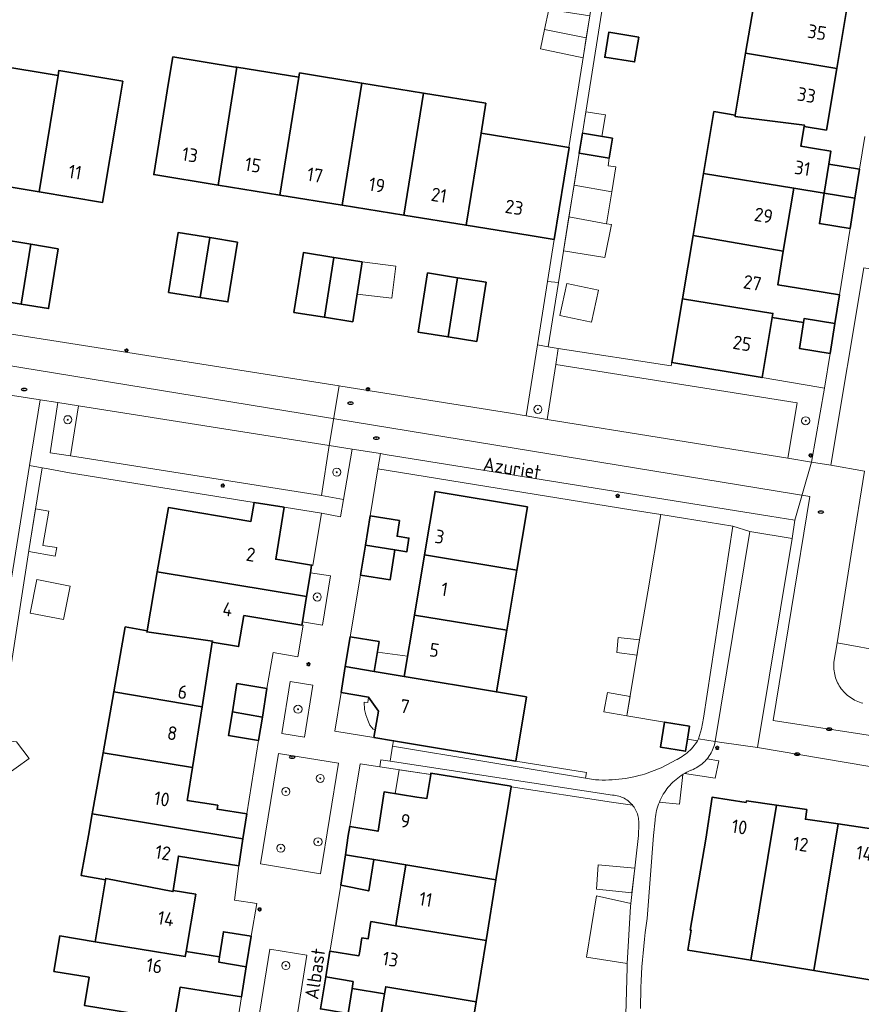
# Model space of a CAD drawing. Header units: metres. Extents: x 152610 to 160096, y 456114 to 462495.
# Tile 601 of 656: x 158539 to 158622, y 460733 to 460830. Entities that reach past the tile are written whole.
import ezdxf
from ezdxf.enums import TextEntityAlignment as Align

# ---------------------------------------------------------------- set-up
doc = ezdxf.new("R2010")
doc.units = ezdxf.units.M
doc.header["$LTSCALE"] = 0.5
doc.layers.get('0').update_dxf_attribs({"linetype": 'CONTINUOUS'})
for name, color, linetype, lineweight in [('B-PV-GR-BEPLANTING_CULTUUR_BOSPLANTSOEN-GV', 251, 'CONTINUOUS', 18), ('B-PV-GR-BEPLANTING_CULTUUR_HEESTERS-GV', 251, 'CONTINUOUS', 18), ('B-PV-GR-BOOM-S', 251, 'CONTINUOUS', 25), ('B-PV-IE-MEUBILAIR-S', 251, 'CONTINUOUS', 25), ('B-PV-KW-KUNSTWERK_DUIKER-G', 251, 'CONTINUOUS', 18), ('B-PV-OG-BEBOUWING-GV', 6, 'CONTINUOUS', 35), ('B-PV-OG-BEBOUWING-T18', 1, 'CONTINUOUS', 18), ('B-PV-OG-BEBOUWING_OVERBOUWING-GV', 251, 'CONTINUOUS', 18), ('B-PV-OG-BEBOUWING_SCHUUR-GV', 251, 'CONTINUOUS', 18), ('B-PV-OG-TOPOGRAFIE-T18', 1, 'CONTINUOUS', 18), ('B-PV-VH-HALFVERHARDING_GRAVEL-GV', 251, 'CONTINUOUS', 18), ('B-PV-VH-OPENVERHARDING_BETONSTRAATSTEEN-GV', 251, 'CONTINUOUS', 18), ('B-PV-VH-OPENVERHARDING_STRAATBAKSTEEN-GV', 251, 'CONTINUOUS', 18), ('B-PV-VH-OPENVERHARDING_TEGEL-GV', 251, 'CONTINUOUS', 18)]:
    doc.layers.add(name, color=color, linetype=linetype, lineweight=lineweight)
doc.styles.add('NLCS-ISO', font='NLCS-ISO.ttf')
doc.styles.add('NLCS-ISO-M750-T18', font='NLCS-ISO.ttf', dxfattribs={"height": 1.35})

# ---------------------------------------------------------------- blocks, each defined once
blk = doc.blocks.new('SIE-MEUBILAIR_PAAL_LICHTMAST-SO')
for points in [[(-0.62, 0), (-1, 0)], [(-0.71, 0.71), (-0.44, 0.44)], [(0, 1), (0, 0.62)], [(0.44, 0.44), (0.71, 0.71)], [(1, 0), (0.62, 0)], [(-0.71, -0.71), (-0.44, -0.44)], [(0, -0.62), (0, -1)], [(0.44, -0.44), (0.71, -0.71)]]:
    blk.add_lwpolyline(points)
blk.add_circle((0, 0), 0.5)
blk = doc.blocks.new('SIE-MEUBILAIR_PUT_RIOOLPUT-SO')
blk.add_ellipse((0, 0), major_axis=(1.25, 0), ratio=0.54)
at = {"style": 'NLCS-ISO'}
blk.add_text('ri', height=0.75, dxfattribs=at).set_placement((-0.04, 0.07), align=Align.MIDDLE_CENTER)
blk = doc.blocks.new('SGR-BOOM_GBKN-SO')
at = {"linetype": 'ByBlock', "lineweight": 18}
h = blk.add_hatch(color=0, dxfattribs=at)
h.dxf.hatch_style = 1
edge = h.paths.add_edge_path()
edge.add_arc((0, 0), 0.25, 0, 360)
at = {"color": 0, "linetype": 'ByBlock', "lineweight": 18}
for radius in [2, 0.25]:
    blk.add_circle((0, 0), radius, dxfattribs=at)
at = {"color": 0, "linetype": 'ByBlock', "lineweight": 18, "style": 'NLCS-ISO'}
blk.add_attdef('SOORT', (2.5, 0), '', height=1.5, dxfattribs=at)

msp = doc.modelspace()

# ---------------------------------------------------------------- linework, layer by layer
at = {"layer": 'B-PV-GR-BEPLANTING_CULTUUR_BOSPLANTSOEN-GV', "flags": 128}
for points in [[(158604.952, 460781.299), (158602.711, 460781.659), (158601.425, 460774.033), (158600.432, 460768.136), (158599.398, 460761.998), (158599.368, 460761.801), (158603.088, 460761.178), (158605.554, 460760.765), (158605.341, 460759.493), (158606.323, 460759.338), (158606.33, 460759.35), (158606.429, 460759.521), (158606.745, 460760.529), (158606.924, 460761.571), (158609.816, 460780.517)], [(158588.407, 460757.336), (158576.354, 460759.348), (158576.264, 460758.805), (158585.358, 460757.287), (158595.3, 460755.653), (158595.378, 460756.2)], [(158576.038, 460757.32), (158575.118, 460757.46), (158575.011, 460756.763), (158580.026, 460755.998), (158580.05, 460756.145), (158587.972, 460754.85), (158587.962, 460754.788), (158597.857, 460753.279), (158599.928, 460752.994), (158599.909, 460753.017), (158599.81, 460753.127), (158599.707, 460753.232), (158599.597, 460753.33), (158599.483, 460753.423), (158599.363, 460753.509), (158599.24, 460753.588), (158599.111, 460753.661), (158598.98, 460753.727), (158598.845, 460753.785), (158598.706, 460753.836), (158598.566, 460753.879), (158598.423, 460753.915), (158598.278, 460753.943), (158598.133, 460753.963), (158597.986, 460753.975), (158597.964, 460753.976)], [(158599.751, 460743.283), (158596.386, 460744.052), (158595.401, 460738.003), (158599.408, 460737.35), (158599.717, 460742.987)]]:
    msp.add_lwpolyline(points, close=True, dxfattribs=at)
at = {"layer": 'B-PV-GR-BEPLANTING_CULTUUR_HEESTERS-GV', "flags": 128}
for points in [[(158603.746, 460796.323), (158592.604, 460798.042), (158592.36, 460796.464), (158616.173, 460792.676), (158615.249, 460787.213), (158617.57, 460786.828), (158618.859, 460794.14), (158618.289, 460794.235), (158612.71, 460795.169), (158603.803, 460796.661)], [(158545.274, 460792.399), (158543.258, 460792.728), (158542.487, 460787.742), (158544.507, 460787.465)], [(158572.287, 460788.118), (158570.004, 460788.469), (158569.254, 460783.556), (158571.435, 460783.157)], [(158570.128, 460775.609), (158568.157, 460775.926), (158567.78, 460773.576), (158567.377, 460771.07), (158569.348, 460770.753)], [(158568.386, 460764.814), (158566.15, 460765.177), (158565.354, 460760.055), (158567.589, 460759.692)], [(158570.913, 460757.117), (158565.025, 460758.09), (158563.249, 460747.196), (158569.138, 460746.224)], [(158567.819, 460738.191), (158564.161, 460738.78), (158561.998, 460725.335), (158565.655, 460724.746)]]:
    msp.add_lwpolyline(points, close=True, dxfattribs=at)
msp.add_lwpolyline([(158625.154, 460768.091), (158620.122, 460768.994), (158619.791, 460767.094), (158619.778, 460766.921), (158619.773, 460766.747), (158619.775, 460766.573), (158619.786, 460766.4), (158619.805, 460766.227), (158619.832, 460766.055), (158619.866, 460765.885), (158619.909, 460765.716), (158619.959, 460765.549), (158620.017, 460765.385), (158620.082, 460765.224), (158620.154, 460765.066), (158620.234, 460764.912), (158620.321, 460764.761), (158620.414, 460764.615), (158620.515, 460764.472), (158620.621, 460764.335), (158620.734, 460764.203), (158620.853, 460764.076), (158620.977, 460763.955), (158621.107, 460763.839), (158621.242, 460763.73), (158621.383, 460763.627), (158621.527, 460763.53), (158621.676, 460763.441), (158621.829, 460763.358), (158621.986, 460763.282), (158622.145, 460763.214), (158622.308, 460763.153), (158622.474, 460763.099), (158622.641, 460763.054)], dxfattribs=at)
at = {"layer": 'B-PV-KW-KUNSTWERK_DUIKER-G', "flags": 128}
for points in [[(158500, 460798.087), (158510.02, 460801.014), (158577.79, 460789.916), (158617.412, 460783.427), (158613.802, 460761.332)], [(158613.802, 460761.332), (158656.656, 460754.746)]]:
    msp.add_lwpolyline(points, dxfattribs=at)
at = {"layer": 'B-PV-OG-BEBOUWING-GV', "flags": 128}
for points in [[(158621.121, 460831.993), (158612.141, 460833.497), (158611.084, 460827.182), (158620.062, 460825.67)], [(158600.543, 460828.755), (158597.585, 460829.253), (158597.191, 460826.785), (158600.132, 460826.315)], [(158620.062, 460825.67), (158611.084, 460827.182), (158610.061, 460821.075), (158610.04, 460820.947), (158616.883, 460820.085), (158616.862, 460819.957), (158619.045, 460819.598)], [(158560.785, 460825.817), (158554.59, 460826.82), (158554.178, 460824.279), (158552.707, 460815.197), (158559.055, 460814.169), (158560.899, 460825.799)], [(158543.273, 460824.974), (158537.1, 460825.998), (158536.701, 460823.541), (158535.237, 460814.527), (158541.417, 460813.499)], [(158549.644, 460824.432), (158543.354, 460825.477), (158543.273, 460824.974), (158541.417, 460813.499), (158547.656, 460812.463), (158549.152, 460821.473)], [(158567.025, 460824.806), (158560.899, 460825.799), (158559.055, 460814.169), (158565.135, 460813.184)], [(158573.217, 460824.229), (158567.093, 460825.226), (158567.025, 460824.806), (158565.135, 460813.184), (158571.296, 460812.186)], [(158579.322, 460823.245), (158573.217, 460824.229), (158571.296, 460812.186), (158577.36, 460811.204)], [(158585.473, 460822.249), (158579.322, 460823.245), (158577.36, 460811.204), (158583.519, 460810.206), (158584.993, 460819.288)], [(158607.949, 460821.416), (158606.928, 460815.318), (158615.842, 460813.867), (158618.833, 460813.38), (158619.273, 460816.215), (158619.488, 460817.497), (158617.884, 460817.766), (158616.533, 460817.992), (158616.862, 460819.957), (158616.883, 460820.085), (158610.04, 460820.947), (158610.061, 460821.075)], [(158591.287, 460818.268), (158584.993, 460819.288), (158583.519, 460810.206), (158589.816, 460809.186), (158592.199, 460808.8), (158593.67, 460817.882), (158593.647, 460817.886)], [(158597.947, 460818.806), (158594.981, 460819.289), (158594.665, 460817.314), (158597.626, 460816.832)], [(158622.323, 460815.727), (158619.273, 460816.215), (158618.833, 460813.38), (158621.867, 460812.886)], [(158615.842, 460813.867), (158606.928, 460815.318), (158605.899, 460809.178), (158614.801, 460807.652)], [(158621.867, 460812.886), (158618.833, 460813.38), (158618.365, 460810.364), (158621.384, 460809.881)], [(158540.581, 460808.328), (158537.355, 460808.849), (158536.401, 460802.945), (158539.627, 460802.424)], [(158558.232, 460808.981), (158555.102, 460809.478), (158554.164, 460803.577), (158557.296, 460803.08)], [(158560.964, 460808.547), (158558.232, 460808.981), (158557.296, 460803.08), (158560.026, 460802.646)], [(158614.801, 460807.652), (158605.899, 460809.178), (158604.858, 460802.958), (158613.772, 460801.508), (158613.704, 460801.103), (158616.805, 460800.607), (158616.866, 460801.005), (158619.88, 460800.515), (158620.336, 460803.353), (158617.304, 460803.838), (158614.244, 460804.327)], [(158543.29, 460807.891), (158540.581, 460808.328), (158539.627, 460802.424), (158542.336, 460801.987)], [(158570.473, 460807.024), (158567.473, 460807.501), (158566.535, 460801.611), (158569.534, 460801.134)], [(158573.275, 460806.578), (158570.473, 460807.024), (158569.534, 460801.134), (158572.337, 460800.688)], [(158582.68, 460805.029), (158579.715, 460805.5), (158578.786, 460799.663), (158581.733, 460799.194)], [(158585.488, 460804.582), (158582.68, 460805.029), (158581.733, 460799.194), (158584.559, 460798.745)], [(158613.772, 460801.508), (158604.858, 460802.958), (158603.803, 460796.661), (158612.71, 460795.169), (158613.704, 460801.103)], [(158619.88, 460800.515), (158616.866, 460801.005), (158616.805, 460800.607), (158616.408, 460798.037), (158619.405, 460797.557)], [(158589.554, 460782.431), (158580.46, 460783.949), (158579.415, 460777.686), (158588.511, 460776.18)], [(158565.558, 460782.388), (158562.597, 460782.863), (158562.295, 460780.987), (158554.159, 460782.352), (158553.056, 460776.01), (158567.78, 460773.576), (158568.157, 460775.926), (158568.276, 460776.668), (158564.734, 460777.245)], [(158576.954, 460781.057), (158574.053, 460781.535), (158573.578, 460778.652), (158576.493, 460778.169), (158577.655, 460777.978), (158577.88, 460779.333), (158576.708, 460779.519)], [(158576.493, 460778.169), (158573.578, 460778.652), (158573.089, 460775.688), (158576.021, 460775.206)], [(158588.511, 460776.18), (158579.415, 460777.686), (158578.419, 460771.72), (158587.52, 460770.246)], [(158567.78, 460773.576), (158553.056, 460776.01), (158552.046, 460770.202), (158552.024, 460770.074), (158558.505, 460769.183), (158558.485, 460769.055), (158561.08, 460768.625), (158561.598, 460771.69), (158567.326, 460770.754), (158567.377, 460771.07)], [(158587.52, 460770.246), (158578.419, 460771.72), (158577.411, 460765.68), (158586.504, 460764.158)], [(158552.046, 460770.202), (158549.903, 460770.574), (158548.77, 460764.173), (158557.478, 460762.693), (158558.485, 460769.055), (158558.505, 460769.183), (158552.024, 460770.074)], [(158574.949, 460769.13), (158572.085, 460769.6), (158571.599, 460766.652), (158574.459, 460766.173)], [(158574.459, 460766.173), (158571.599, 460766.652), (158571.179, 460764.105), (158573.879, 460763.654), (158574.865, 460762.273), (158574.43, 460759.669), (158576.354, 460759.348), (158588.407, 460757.336), (158589.463, 460763.663), (158586.504, 460764.158), (158577.411, 460765.68)], [(158563.869, 460764.506), (158560.906, 460764.977), (158560.462, 460762.186), (158563.42, 460761.683)], [(158557.478, 460762.693), (158548.77, 460764.173), (158547.705, 460758.159), (158556.53, 460756.703)], [(158563.42, 460761.683), (158560.462, 460762.186), (158560.091, 460759.851), (158563.054, 460759.38)], [(158605.554, 460760.765), (158603.088, 460761.178), (158602.676, 460758.712), (158605.141, 460758.3), (158605.341, 460759.493)], [(158556.53, 460756.703), (158547.705, 460758.159), (158546.639, 460752.133), (158561.509, 460749.677), (158561.898, 460752.121), (158558.955, 460752.589), (158559.018, 460752.984), (158556.017, 460753.461), (158556.039, 460753.598)], [(158587.972, 460754.85), (158580.05, 460756.145), (158580.026, 460755.998), (158579.639, 460753.629), (158578.652, 460753.79), (158575.439, 460754.315), (158574.832, 460750.415), (158572.031, 460750.889), (158571.88, 460750), (158571.603, 460748.095), (158574.399, 460747.628), (158577.559, 460747.1), (158586.46, 460745.614), (158587.178, 460750), (158587.559, 460752.334), (158587.962, 460754.788)], [(158611.14, 460753.264), (158607.776, 460753.766), (158607.152, 460749.623), (158605.621, 460740.67), (158605.71, 460740.656), (158605.374, 460738.69), (158611.59, 460737.686), (158614.139, 460752.982), (158611.16, 460753.404)], [(158617.121, 460752.559), (158614.139, 460752.982), (158611.59, 460737.686), (158611.593, 460737.685), (158617.809, 460736.681), (158620.207, 460751.137), (158616.984, 460751.596)], [(158561.509, 460749.677), (158546.639, 460752.133), (158546.261, 460750), (158545.559, 460746.035), (158547.952, 460745.633), (158547.974, 460745.761), (158554.592, 460744.453), (158554.608, 460744.552), (158555.147, 460747.959), (158561.085, 460747.015)], [(158626.39, 460750.92), (158623.595, 460751.322), (158623.501, 460750.668), (158620.207, 460751.137), (158617.809, 460736.681), (158623.925, 460735.67), (158624.257, 460737.671), (158624.251, 460737.672)], [(158574.399, 460747.628), (158571.603, 460748.095), (158571.168, 460745.095), (158573.918, 460744.534)], [(158586.46, 460745.614), (158577.559, 460747.1), (158576.652, 460741.554), (158576.573, 460741.072), (158585.48, 460739.62)], [(158554.592, 460744.453), (158547.974, 460745.761), (158547.952, 460745.633), (158546.922, 460739.508), (158555.82, 460738.042), (158555.906, 460738.553), (158556.858, 460744.194), (158554.608, 460744.552)], [(158572.387, 460735.591), (158572.274, 460734.901), (158575.478, 460734.378), (158575.59, 460735.063), (158584.494, 460733.594), (158585.48, 460739.62), (158576.573, 460741.072), (158574.131, 460741.494), (158573.848, 460739.794), (158573.236, 460739.894), (158572.991, 460738.394), (158572.947, 460738.124), (158570.083, 460738.58), (158569.665, 460736.04)], [(158546.922, 460739.508), (158543.433, 460740.082), (158542.857, 460736.586), (158546.335, 460736.014), (158545.865, 460733.221), (158554.765, 460731.789), (158555.314, 460735.041), (158558.637, 460734.514), (158561.363, 460734.082), (158561.834, 460737.052), (158559.111, 460737.5), (158559.195, 460738.032), (158555.906, 460738.553), (158555.82, 460738.042)], [(158562.311, 460740.059), (158559.585, 460740.491), (158559.195, 460738.032), (158559.111, 460737.5), (158561.834, 460737.052)], [(158572.387, 460735.591), (158569.665, 460736.04), (158569.146, 460732.882), (158571.869, 460732.435), (158572.274, 460734.901)], [(158584.494, 460733.594), (158575.59, 460735.063), (158575.478, 460734.378), (158574.58, 460728.89), (158583.484, 460727.425)]]:
    msp.add_lwpolyline(points, close=True, dxfattribs=at)
at = {"layer": 'B-PV-OG-BEBOUWING_OVERBOUWING-GV', "flags": 128}
for points in [[(158595.357, 460828.68), (158591.255, 460829.531), (158590.853, 460827.596), (158595.046, 460826.715)], [(158597.251, 460821.092), (158595.316, 460821.386), (158594.981, 460819.289), (158596.916, 460818.974)], [(158594.158, 460814.143), (158597.888, 460813.51), (158598.295, 460815.98), (158597.527, 460816.072), (158597.626, 460816.832), (158594.665, 460817.314)], [(158576.58, 460806.174), (158573.275, 460806.578), (158572.772, 460803.419), (158576.193, 460803.001)], [(158542.35, 460782.005), (158541.052, 460782.222), (158540.386, 460778.104), (158540.372, 460778.016), (158542.973, 460777.545), (158543.136, 460778.41), (158541.768, 460778.619)], [(158577.746, 460767.688), (158574.774, 460768.071), (158574.459, 460766.173), (158577.411, 460765.68)], [(158574.865, 460762.273), (158573.879, 460763.654), (158573.821, 460763.101), (158573.461, 460763.153), (158573.5, 460762.439), (158573.623, 460761.912), (158573.818, 460761.385), (158574.024, 460760.894), (158574.362, 460760.488), (158574.563, 460760.463)], [(158535.182, 460756.587), (158536.55, 460754.824), (158540.432, 460757.598), (158539.176, 460759.247), (158537.88, 460759.385), (158535.991, 460758.079)], [(158608.452, 460757.369), (158607.283, 460757.561), (158607.168, 460757.429), (158607.048, 460757.302), (158606.922, 460757.182), (158606.791, 460757.067), (158606.654, 460756.959), (158606.513, 460756.857), (158606.367, 460756.761), (158606.218, 460756.673), (158606.064, 460756.591), (158605.906, 460756.516), (158605.746, 460756.449), (158605.685, 460756.426), (158605.488, 460756.338), (158605.294, 460756.244), (158605.104, 460756.142), (158605.056, 460756.114), (158608.077, 460755.64)], [(158580.026, 460755.998), (158576.924, 460756.471), (158576.528, 460754.137), (158578.652, 460753.79), (158579.639, 460753.629)], [(158604.557, 460753.07), (158604.879, 460756.008), (158604.736, 460755.917), (158604.558, 460755.795), (158604.385, 460755.666), (158604.217, 460755.53), (158604.054, 460755.389), (158603.897, 460755.242), (158603.745, 460755.089), (158603.599, 460754.93), (158603.459, 460754.766), (158603.324, 460754.597), (158603.197, 460754.424), (158603.076, 460754.245), (158602.961, 460754.062), (158602.854, 460753.875), (158602.753, 460753.685), (158602.659, 460753.49), (158602.573, 460753.292), (158602.567, 460753.278)]]:
    msp.add_lwpolyline(points, close=True, dxfattribs=at)
at = {"layer": 'B-PV-OG-BEBOUWING_SCHUUR-GV', "flags": 128}
for points in [[(158591.255, 460829.531), (158595.357, 460828.68), (158595.702, 460830.857), (158591.665, 460831.506)], [(158593.662, 460811.035), (158597.364, 460810.336), (158597.888, 460813.51), (158594.158, 460814.143)], [(158597.364, 460810.336), (158593.662, 460811.035), (158593.125, 460807.676), (158597.189, 460807.024), (158597.844, 460810.267)], [(158596.564, 460803.786), (158593.441, 460804.466), (158592.755, 460801.314), (158595.878, 460800.634)], [(158544.449, 460774.608), (158541.17, 460775.256), (158540.515, 460771.941), (158543.794, 460771.293)], [(158600.63, 460769.31), (158598.527, 460769.545), (158598.379, 460768.044), (158600.371, 460767.773), (158600.432, 460768.136)], [(158599.688, 460763.721), (158597.451, 460764.116), (158597.088, 460762.183), (158599.368, 460761.801), (158599.398, 460761.998)], [(158600.151, 460746.78), (158596.544, 460747.092), (158596.364, 460744.691), (158599.872, 460744.34)]]:
    msp.add_lwpolyline(points, close=True, dxfattribs=at)
at = {"layer": 'B-PV-VH-HALFVERHARDING_GRAVEL-GV', "flags": 128}
for points in [[(158538.236, 460764.251), (158540.386, 460778.104), (158541.707, 460786.275), (158540.468, 460786.505), (158536.904, 460764.457)], [(158600.727, 460732.93), (158600.728, 460733.614), (158600.738, 460734.298), (158600.755, 460734.981), (158600.781, 460735.665), (158600.815, 460736.348), (158600.856, 460737.031), (158600.906, 460737.713), (158600.963, 460738.394), (158601.029, 460739.075), (158601.102, 460739.755), (158601.183, 460740.434), (158601.273, 460741.112), (158601.37, 460741.789), (158602.007, 460750), (158602.147, 460751.497), (158602.158, 460751.624), (158602.182, 460751.838), (158602.215, 460752.052), (158602.255, 460752.263), (158602.304, 460752.474), (158602.36, 460752.682), (158602.423, 460752.888), (158602.495, 460753.092), (158602.573, 460753.292), (158602.659, 460753.49), (158602.753, 460753.685), (158602.854, 460753.875), (158602.961, 460754.062), (158603.076, 460754.245), (158603.197, 460754.424), (158603.324, 460754.597), (158603.459, 460754.766), (158603.599, 460754.93), (158603.745, 460755.089), (158603.897, 460755.242), (158604.054, 460755.389), (158604.217, 460755.53), (158604.385, 460755.666), (158604.558, 460755.795), (158604.736, 460755.917), (158604.918, 460756.033), (158605.104, 460756.142), (158605.294, 460756.244), (158605.488, 460756.338), (158605.685, 460756.426), (158605.746, 460756.449), (158605.906, 460756.516), (158606.064, 460756.591), (158606.218, 460756.673), (158606.367, 460756.761), (158606.513, 460756.857), (158606.654, 460756.959), (158606.791, 460757.067), (158606.922, 460757.182), (158607.048, 460757.302), (158607.168, 460757.429), (158607.282, 460757.56), (158607.39, 460757.697), (158607.492, 460757.838), (158607.587, 460757.984), (158607.675, 460758.134), (158607.756, 460758.288), (158607.831, 460758.446), (158607.897, 460758.607), (158607.957, 460758.771), (158608.009, 460758.937), (158608.053, 460759.106), (158608.089, 460759.276), (158606.429, 460759.521), (158606.33, 460759.35), (158606.323, 460759.338), (158606.224, 460759.183), (158606.111, 460759.02), (158605.992, 460758.862), (158605.867, 460758.708), (158605.735, 460758.56), (158605.598, 460758.418), (158605.455, 460758.281), (158605.307, 460758.15), (158605.153, 460758.025), (158604.995, 460757.907), (158604.831, 460757.795), (158604.664, 460757.689), (158604.492, 460757.591), (158604.317, 460757.499), (158604.292, 460757.487), (158602.743, 460756.67), (158601.102, 460756.057), (158600.869, 460755.989), (158600.548, 460755.902), (158600.226, 460755.823), (158599.902, 460755.752), (158599.576, 460755.689), (158599.249, 460755.633), (158598.921, 460755.586), (158598.592, 460755.546), (158598.262, 460755.515), (158597.931, 460755.491), (158597.599, 460755.475), (158597.268, 460755.468), (158596.936, 460755.468), (158596.604, 460755.477), (158596.273, 460755.493), (158595.3, 460755.653), (158585.358, 460757.287), (158576.264, 460758.805), (158576.038, 460757.32), (158597.964, 460753.976), (158597.986, 460753.975), (158598.133, 460753.963), (158598.278, 460753.943), (158598.423, 460753.915), (158598.566, 460753.879), (158598.706, 460753.836), (158598.845, 460753.785), (158598.98, 460753.727), (158599.111, 460753.661), (158599.24, 460753.588), (158599.363, 460753.509), (158599.483, 460753.423), (158599.597, 460753.33), (158599.707, 460753.232), (158599.81, 460753.127), (158599.909, 460753.017), (158599.928, 460752.994), (158600, 460752.902), (158600.086, 460752.782), (158600.165, 460752.658), (158600.237, 460752.53), (158600.302, 460752.398), (158600.359, 460752.262), (158600.409, 460752.124), (158600.452, 460751.983), (158600.487, 460751.84), (158600.514, 460751.695), (158600.533, 460751.549), (158600.545, 460751.402), (158600.548, 460751.255), (158600.543, 460751.108), (158600.52, 460750), (158599.751, 460743.283), (158599.717, 460742.987), (158599.408, 460737.35), (158599.387, 460736.961), (158599.241, 460731.162)]]:
    msp.add_lwpolyline(points, dxfattribs=at)
at = {"layer": 'B-PV-VH-OPENVERHARDING_BETONSTRAATSTEEN-GV', "flags": 128}
for points in [[(158622.845, 460818.974), (158622.323, 460815.727), (158621.867, 460812.886), (158621.384, 460809.881), (158620.336, 460803.353), (158619.88, 460800.515), (158619.405, 460797.557), (158618.859, 460794.14), (158617.57, 460786.828), (158619.488, 460786.529), (158622.732, 460805.991)], [(158569.146, 460732.882), (158569.665, 460736.04), (158570.083, 460738.58), (158570.129, 460738.862), (158571.168, 460745.095), (158571.603, 460748.095), (158571.88, 460750), (158572.031, 460750.889), (158573.081, 460757.056), (158575.011, 460756.763), (158575.118, 460757.46), (158576.038, 460757.32), (158576.264, 460758.805), (158576.354, 460759.348), (158574.43, 460759.669), (158570.552, 460760.304), (158571.179, 460764.105), (158571.599, 460766.652), (158572.085, 460769.6), (158573.089, 460775.688), (158573.578, 460778.652), (158574.053, 460781.535), (158574.821, 460786.185), (158575.058, 460787.673), (158572.287, 460788.118), (158571.435, 460783.157), (158571.141, 460781.43), (158569.238, 460781.8), (158568.398, 460776.648), (158568.276, 460776.668), (158568.157, 460775.926), (158570.128, 460775.609), (158569.348, 460770.753), (158567.377, 460771.07), (158567.326, 460770.754), (158567.438, 460770.736), (158566.931, 460767.619), (158564.472, 460768.053), (158563.869, 460764.506), (158563.42, 460761.683), (158563.054, 460759.38), (158561.898, 460752.121), (158561.509, 460749.677), (158561.085, 460747.015), (158560.658, 460743.63), (158562.858, 460743.272), (158562.311, 460740.059), (158561.834, 460737.052), (158561.363, 460734.082), (158560.405, 460728.065)]]:
    msp.add_lwpolyline(points, dxfattribs=at)
for points in [[(158627.652, 460805.232), (158622.732, 460805.991), (158619.488, 460786.529), (158622.796, 460785.936), (158621.601, 460778.362), (158620.122, 460768.994), (158625.154, 460768.091), (158625.67, 460771.281), (158626.163, 460774.298), (158626.643, 460777.237), (158626.713, 460777.65), (158627.722, 460783.601), (158628.203, 460786.549), (158628.664, 460789.372), (158629.704, 460795.727), (158630.212, 460798.84), (158630.663, 460801.602), (158631.131, 460804.695)], [(158565.354, 460760.055), (158566.15, 460765.177), (158568.386, 460764.814), (158567.589, 460759.692)], [(158563.249, 460747.196), (158565.025, 460758.09), (158570.913, 460757.117), (158569.138, 460746.224)], [(158561.998, 460725.335), (158564.161, 460738.78), (158567.819, 460738.191), (158565.655, 460724.746)]]:
    msp.add_lwpolyline(points, close=True, dxfattribs=at)
at = {"layer": 'B-PV-VH-OPENVERHARDING_STRAATBAKSTEEN-GV', "flags": 128}
msp.add_lwpolyline([(158622.641, 460763.054), (158622.474, 460763.099), (158622.308, 460763.153), (158622.145, 460763.214), (158621.986, 460763.282), (158621.829, 460763.358), (158621.676, 460763.441), (158621.527, 460763.53), (158621.383, 460763.627), (158621.242, 460763.73), (158621.107, 460763.839), (158620.977, 460763.955), (158620.853, 460764.076), (158620.734, 460764.203), (158620.621, 460764.335), (158620.515, 460764.472), (158620.414, 460764.615), (158620.321, 460764.761), (158620.234, 460764.912), (158620.154, 460765.066), (158620.082, 460765.224), (158620.017, 460765.385), (158619.959, 460765.549), (158619.909, 460765.716), (158619.866, 460765.885), (158619.832, 460766.055), (158619.805, 460766.227), (158619.786, 460766.4), (158619.775, 460766.573), (158619.773, 460766.747), (158619.778, 460766.921), (158619.791, 460767.094), (158620.122, 460768.994), (158621.601, 460778.362), (158622.796, 460785.936), (158619.488, 460786.529), (158617.57, 460786.828), (158615.934, 460781.09), (158615.657, 460779.313), (158612.241, 460758.664), (158647.029, 460752.794)], dxfattribs=at)
at = {"layer": 'B-PV-VH-OPENVERHARDING_TEGEL-GV', "flags": 128}
for points in [[(158598.199, 460839.955), (158597.2, 460840.163), (158595.702, 460830.857), (158593.647, 460817.886), (158593.67, 460817.882), (158592.199, 460808.8), (158591.546, 460804.664), (158592.624, 460804.54), (158594.665, 460817.314), (158594.981, 460819.289), (158597.638, 460835.925)], [(158592.624, 460804.54), (158591.546, 460804.664), (158590.559, 460798.419), (158591.611, 460798.195)], [(158591.611, 460798.195), (158590.559, 460798.419), (158589.449, 460791.389), (158591.523, 460791.047), (158592.36, 460796.464), (158592.604, 460798.042)], [(158616.173, 460792.676), (158592.36, 460796.464), (158591.523, 460791.047), (158615.249, 460787.213)], [(158571.143, 460794.338), (158570.997, 460794.361), (158570.004, 460788.469), (158572.287, 460788.118), (158575.058, 460787.673), (158575.526, 460787.598), (158613.46, 460781.505), (158615.934, 460781.09), (158617.57, 460786.828), (158615.249, 460787.213), (158591.523, 460791.047), (158589.449, 460791.389), (158587.879, 460791.648)], [(158543.258, 460792.728), (158541.516, 460792.988), (158540.468, 460786.505), (158541.707, 460786.275), (158542.306, 460786.164), (158544.398, 460785.776), (158562.597, 460782.863), (158565.558, 460782.388), (158569.238, 460781.8), (158571.141, 460781.43), (158571.435, 460783.157), (158569.254, 460783.556), (158544.507, 460787.465), (158542.487, 460787.742)], [(158570.004, 460788.469), (158545.274, 460792.399), (158544.507, 460787.465), (158569.254, 460783.556)], [(158575.526, 460787.598), (158575.058, 460787.673), (158574.821, 460786.185), (158599.749, 460782.135), (158602.711, 460781.659), (158604.952, 460781.299), (158609.816, 460780.517), (158611.485, 460779.997), (158615.657, 460779.313), (158615.934, 460781.09), (158613.46, 460781.505)], [(158611.485, 460779.997), (158609.816, 460780.517), (158606.924, 460761.571), (158606.745, 460760.529), (158606.429, 460759.521), (158608.089, 460759.276)], [(158615.657, 460779.313), (158611.485, 460779.997), (158608.089, 460759.276), (158608.729, 460759.182), (158612.241, 460758.664)]]:
    msp.add_lwpolyline(points, close=True, dxfattribs=at)
msp.add_lwpolyline([(158513.663, 460797.329), (158541.303, 460793.02), (158541.516, 460792.988), (158543.258, 460792.728), (158545.274, 460792.399), (158570.004, 460788.469), (158570.997, 460794.361), (158513.237, 460803.467)], dxfattribs=at)

# ---------------------------------------------------------------- block references
at = {"layer": 'B-PV-GR-BOOM-S', "xscale": 0.2, "yscale": 0.2, "zscale": 0.2}
for p in [(158590.596, 460792.045), (158544.227, 460791.016), (158617.007, 460790.912), (158570.76, 460785.841), (158568.834, 460773.529), (158566.938, 460762.452), (158569.129, 460755.626), (158565.735, 460754.328), (158568.91, 460749.369), (158565.237, 460748.74), (158565.735, 460737.164)]:
    msp.add_blockref('SGR-BOOM_GBKN-SO', p, dxfattribs=at)
at = {"layer": 'B-PV-IE-MEUBILAIR-S', "xscale": 0.2, "yscale": 0.2, "zscale": 0.2}
for name, p in [('SIE-MEUBILAIR_PAAL_LICHTMAST-SO', (158550.011, 460797.834)), ('SIE-MEUBILAIR_PUT_RIOOLPUT-SO', (158539.929, 460793.997)), ('SIE-MEUBILAIR_PAAL_LICHTMAST-SO', (158573.836, 460794.019)), ('SIE-MEUBILAIR_PUT_RIOOLPUT-SO', (158572.127, 460792.652)), ('SIE-MEUBILAIR_PUT_RIOOLPUT-SO', (158574.66, 460789.199)), ('SIE-MEUBILAIR_PAAL_LICHTMAST-SO', (158617.491, 460787.495)), ('SIE-MEUBILAIR_PAAL_LICHTMAST-SO', (158559.511, 460784.522)), ('SIE-MEUBILAIR_PAAL_LICHTMAST-SO', (158598.461, 460783.499)), ('SIE-MEUBILAIR_PUT_RIOOLPUT-SO', (158618.51, 460781.908)), ('SIE-MEUBILAIR_PAAL_LICHTMAST-SO', (158567.963, 460766.886)), ('SIE-MEUBILAIR_PUT_RIOOLPUT-SO', (158619.332, 460760.478)), ('SIE-MEUBILAIR_PAAL_LICHTMAST-SO', (158608.284, 460758.635)), ('SIE-MEUBILAIR_PUT_RIOOLPUT-SO', (158566.355, 460757.719)), ('SIE-MEUBILAIR_PUT_RIOOLPUT-SO', (158616.162, 460758.01)), ('SIE-MEUBILAIR_PAAL_LICHTMAST-SO', (158563.148, 460742.701))]:
    msp.add_blockref(name, p, dxfattribs=at)

# ---------------------------------------------------------------- texts
at = {"layer": 'B-PV-OG-BEBOUWING-T18', "style": 'NLCS-ISO-M750-T18'}
for s, rotation, p in [('35', 350.5, (158618.126, 460829.244)), ('33', 350.5, (158617.088, 460823.047)), ('13', 350.8, (158556.281, 460817.151)), ('15', 350.8, (158562.495, 460816.144)), ('31', 350.9, (158616.692, 460815.831)), ('11', 350.5, (158544.946, 460815.447)), ('17', 350.8, (158568.615, 460815.153)), ('19', 350.8, (158574.728, 460814.163)), ('21', 350.8, (158580.839, 460813.173)), ('23', 350.8, (158588.259, 460811.971)), ('29', 350.5, (158612.856, 460811.172)), ('27', 350.9, (158611.754, 460804.525)), ('25', 350.5, (158610.741, 460798.549)), ('3', 350.5, (158580.907, 460779.475)), ('2', 350.9, (158562.278, 460777.721)), ('1', 350.5, (158581.383, 460774.291)), ('4', 350.8, (158559.996, 460772.318)), ('5', 350.5, (158580.381, 460768.288)), ('6', 351, (158555.561, 460764.148)), ('7', 350.7, (158577.474, 460762.74)), ('8', 351, (158554.535, 460760.089)), ('10', 350.9, (158553.507, 460753.602)), ('9', 351.3, (158577.524, 460751.43)), ('10', 351.9, (158610.48, 460750.835)), ('12', 351.9, (158616.506, 460749.138)), ('12', 350.9, (158553.624, 460748.293)), ('14', 351.8, (158622.793, 460748.241)), ('11', 350.7, (158579.535, 460743.692)), ('14', 350.4, (158553.917, 460741.789)), ('16', 351, (158552.769, 460737.134)), ('13', 350.7, (158576.052, 460737.787))]:
    msp.add_text(s, height=1.35, rotation=rotation, dxfattribs=at).set_placement(p, align=Align.MIDDLE)
at = {"layer": 'B-PV-OG-TOPOGRAFIE-T18', "style": 'NLCS-ISO-M750-T18'}
for s, rotation, p in [('Azuriet', 351.5, (158588.054, 460786.259)), ('Albast', 81.7, (158568.61, 460736.356))]:
    msp.add_text(s, height=1.35, rotation=rotation, dxfattribs=at).set_placement(p, align=Align.MIDDLE)

doc.saveas('drawing.dxf')
